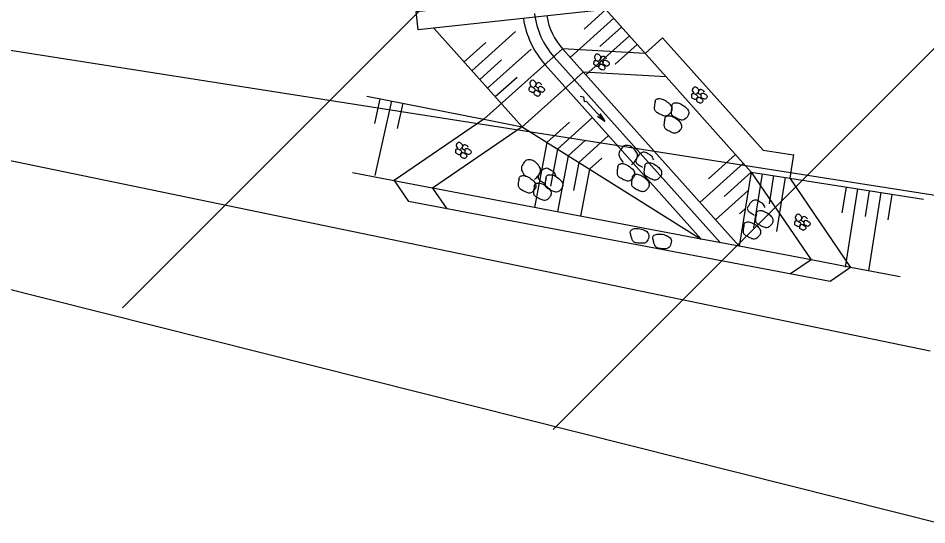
# Model space of a CAD drawing. Extents: x -510185 to -506993, y -1126306 to -1123642.
# Drawn here: x -508817.2 to -508793.93, y -1125149.13 to -1125136.17 of the extents above; entities that cross this region are included whole.
import ezdxf

# ---------------------------------------------------------------- set-up
doc = ezdxf.new("R2010")
doc.units = 0
for name, color, linetype in [('navrh', 7, 'Continuous'), ('parcelni hranice', 7, 'Continuous'), ('u_soutok', 7, 'Continuous'), ('u_stávající', 7, 'Continuous'), ('u_tok Luha', 7, 'Continuous')]:
    doc.layers.add(name, color=color, linetype=linetype)

msp = doc.modelspace()

# ---------------------------------------------------------------- linework, layer by layer
at = {"layer": 'navrh'}
msp.add_lwpolyline([(-508807.006, -1125135.996), (-508801.718, -1125135.426), (-508801.668, -1125135.893), (-508806.956, -1125136.463)], close=True, dxfattribs=at)
at = {"layer": 'parcelni hranice'}
for p, q in [((-508829.34, -1125135.11), (-508791.2, -1125141.09)), ((-508825.99, -1125140.95), (-508793.44, -1125149.13))]:
    msp.add_line(p, q, dxfattribs=at)
at = {"layer": 'u_soutok'}
for p, q in [((-508802.152, -1125135.945), (-508802.711, -1125136.445)), ((-508802.152, -1125135.945), (-508800.612, -1125137.664)), ((-508801.952, -1125136.168), (-508803.069, -1125137.169)), ((-508806.559, -1125136.42), (-508804.295, -1125138.948)), ((-508804.466, -1125136.508), (-508805.583, -1125137.509)), ((-508801.551, -1125136.615), (-508802.669, -1125137.616)), ((-508801.752, -1125136.392), (-508802.31, -1125136.892)), ((-508805.225, -1125136.785), (-508805.784, -1125137.286)), ((-508801.351, -1125136.839), (-508801.91, -1125137.339)), ((-508800.699, -1125136.668), (-508801.146, -1125137.068)), ((-508800.699, -1125136.668), (-508798.125, -1125139.542)), ((-508805.276, -1125138.753), (-508803.264, -1125136.951)), ((-508804.066, -1125136.955), (-508805.183, -1125137.956)), ((-508801.146, -1125137.068), (-508803.264, -1125136.951)), ((-508803.256, -1125136.96), (-508798.742, -1125142.001)), ((-508804.825, -1125137.232), (-508805.383, -1125137.733)), ((-508803.479, -1125137.16), (-508799.227, -1125141.909)), ((-508804.295, -1125138.948), (-508802.73, -1125137.547)), ((-508803.703, -1125137.361), (-508799.712, -1125141.817)), ((-508800.612, -1125137.664), (-508802.73, -1125137.547)), ((-508804.424, -1125137.679), (-508804.983, -1125138.179)), ((-508800.612, -1125137.664), (-508798.429, -1125140.102)), ((-508808.269, -1125138.157), (-508805.276, -1125138.753)), ((-508807.939, -1125138.227), (-508808.079, -1125138.859)), ((-508807.644, -1125138.283), (-508808.067, -1125140.188)), ((-508807.349, -1125138.339), (-508807.494, -1125138.989)), ((-508803.391, -1125139.514), (-508802.494, -1125138.71)), ((-508805.276, -1125138.753), (-508807.572, -1125140.316)), ((-508805.276, -1125138.753), (-508804.295, -1125138.948)), ((-508803.664, -1125139.343), (-508803.083, -1125138.822)), ((-508804.295, -1125138.948), (-508806.591, -1125140.512)), ((-508804.295, -1125138.948), (-508799.712, -1125141.817)), ((-508802.846, -1125139.855), (-508802.082, -1125139.171)), ((-508803.664, -1125139.343), (-508803.98, -1125141.007)), ((-508803.119, -1125139.685), (-508802.67, -1125139.283)), ((-508803.391, -1125139.514), (-508803.571, -1125140.461)), ((-508798.125, -1125139.542), (-508797.348, -1125139.665)), ((-508803.119, -1125139.685), (-508803.391, -1125141.119)), ((-508802.846, -1125139.855), (-508802.982, -1125140.573)), ((-508802.573, -1125140.026), (-508802.257, -1125139.744)), ((-508798.83, -1125139.655), (-508799.527, -1125140.279)), ((-508797.346, -1125139.655), (-508797.442, -1125140.258)), ((-508802.573, -1125140.026), (-508802.801, -1125141.231)), ((-508798.63, -1125139.878), (-508799.747, -1125140.879)), ((-508798.429, -1125140.102), (-508799.127, -1125140.726)), ((-508798.429, -1125140.102), (-508798.742, -1125142.001)), ((-508798.429, -1125140.102), (-508797.442, -1125140.258)), ((-508798.429, -1125140.102), (-508796.898, -1125142.351)), ((-508807.582, -1125140.324), (-508808.642, -1125140.122)), ((-508806.591, -1125140.512), (-508807.582, -1125140.324)), ((-508807.572, -1125140.316), (-508807.206, -1125140.853)), ((-508798.364, -1125141.526), (-508798.146, -1125140.147)), ((-508797.964, -1125140.916), (-508797.849, -1125140.194)), ((-508797.771, -1125141.62), (-508797.553, -1125140.24)), ((-508797.442, -1125140.258), (-508794.02, -1125140.8)), ((-508797.442, -1125140.258), (-508795.886, -1125142.543)), ((-508799.712, -1125141.817), (-508806.591, -1125140.512)), ((-508806.591, -1125140.512), (-508806.226, -1125141.048)), ((-508796.004, -1125140.486), (-508796.108, -1125141.142)), ((-508795.708, -1125140.533), (-508796.024, -1125142.536)), ((-508798.507, -1125140.574), (-508799.347, -1125141.326)), ((-508795.412, -1125140.58), (-508795.515, -1125141.236)), ((-508795.115, -1125140.626), (-508795.431, -1125142.629)), ((-508795.115, -1125140.626), (-508795.431, -1125142.629)), ((-508794.923, -1125141.329), (-508794.819, -1125140.673)), ((-508796.412, -1125142.902), (-508807.206, -1125140.853)), ((-508798.585, -1125141.046), (-508798.727, -1125141.173)), ((-508798.742, -1125142.001), (-508799.712, -1125141.817)), ((-508796.898, -1125142.351), (-508798.742, -1125142.001)), ((-508796.898, -1125142.351), (-508797.424, -1125142.709)), ((-508795.886, -1125142.543), (-508796.898, -1125142.351)), ((-508795.886, -1125142.543), (-508796.412, -1125142.902)), ((-508794.619, -1125142.784), (-508795.886, -1125142.543))]:
    msp.add_line(p, q, dxfattribs=at)
msp.add_lwpolyline([(-508802.812, -1125138.157), (-508802.727, -1125138.182), (-508802.707, -1125138.299), (-508802.66, -1125138.291), (-508802.179, -1125138.809), (-508802.3, -1125138.61), (-508802.179, -1125138.809), (-508802.369, -1125138.679)], dxfattribs=at)
for radius, start in [(2, 186.3412), (1.7, 189.5372), (2.3, 188.6534)]:
    msp.add_arc((-508801.989, -1125135.826), radius, start, 221.8431, dxfattribs=at)
for points in [[(-508802.351, -1125137.086), (-508802.399, -1125137.087), (-508802.425, -1125137.114), (-508802.445, -1125137.157), (-508802.436, -1125137.19), (-508802.406, -1125137.234)], [(-508802.332, -1125137.256), (-508802.319, -1125137.244), (-508802.295, -1125137.215), (-508802.279, -1125137.181), (-508802.28, -1125137.158), (-508802.29, -1125137.139), (-508802.322, -1125137.103), (-508802.355, -1125137.083)], [(-508802.454, -1125137.28), (-508802.444, -1125137.253), (-508802.42, -1125137.244), (-508802.382, -1125137.252), (-508802.337, -1125137.28), (-508802.31, -1125137.311), (-508802.305, -1125137.35), (-508802.319, -1125137.373), (-508802.359, -1125137.4), (-508802.391, -1125137.392), (-508802.432, -1125137.371), (-508802.453, -1125137.351), (-508802.457, -1125137.323), (-508802.455, -1125137.296), (-508802.449, -1125137.276)], [(-508802.134, -1125137.21), (-508802.156, -1125137.174), (-508802.178, -1125137.16), (-508802.219, -1125137.142), (-508802.255, -1125137.156), (-508802.285, -1125137.196), (-508802.295, -1125137.222), (-508802.281, -1125137.245), (-508802.244, -1125137.27), (-508802.233, -1125137.279)], [(-508802.214, -1125137.272), (-508802.205, -1125137.245), (-508802.181, -1125137.236), (-508802.142, -1125137.244), (-508802.097, -1125137.272), (-508802.07, -1125137.303), (-508802.066, -1125137.342), (-508802.08, -1125137.365), (-508802.119, -1125137.391), (-508802.152, -1125137.383), (-508802.193, -1125137.362), (-508802.214, -1125137.343), (-508802.218, -1125137.315), (-508802.216, -1125137.288), (-508802.21, -1125137.268)], [(-508802.325, -1125137.373), (-508802.316, -1125137.347), (-508802.291, -1125137.338), (-508802.253, -1125137.346), (-508802.208, -1125137.374), (-508802.181, -1125137.405), (-508802.176, -1125137.444), (-508802.19, -1125137.467), (-508802.23, -1125137.493), (-508802.262, -1125137.485), (-508802.304, -1125137.464), (-508802.325, -1125137.444), (-508802.329, -1125137.417), (-508802.326, -1125137.39), (-508802.321, -1125137.37)], [(-508804.009, -1125137.757), (-508804.057, -1125137.758), (-508804.083, -1125137.786), (-508804.103, -1125137.829), (-508804.094, -1125137.862), (-508804.064, -1125137.905)], [(-508803.99, -1125137.927), (-508803.977, -1125137.916), (-508803.953, -1125137.887), (-508803.937, -1125137.852), (-508803.938, -1125137.829), (-508803.948, -1125137.811), (-508803.98, -1125137.774), (-508804.013, -1125137.755)], [(-508804.112, -1125137.951), (-508804.102, -1125137.925), (-508804.078, -1125137.916), (-508804.04, -1125137.924), (-508803.995, -1125137.952), (-508803.968, -1125137.983), (-508803.963, -1125138.022), (-508803.977, -1125138.045), (-508804.017, -1125138.071), (-508804.049, -1125138.063), (-508804.09, -1125138.042), (-508804.111, -1125138.022), (-508804.115, -1125137.995), (-508804.113, -1125137.968), (-508804.107, -1125137.948)], [(-508803.983, -1125138.045), (-508803.974, -1125138.018), (-508803.949, -1125138.009), (-508803.911, -1125138.017), (-508803.866, -1125138.046), (-508803.839, -1125138.076), (-508803.834, -1125138.115), (-508803.848, -1125138.138), (-508803.888, -1125138.165), (-508803.92, -1125138.157), (-508803.962, -1125138.136), (-508803.983, -1125138.116), (-508803.987, -1125138.089), (-508803.985, -1125138.061), (-508803.979, -1125138.041)], [(-508803.792, -1125137.882), (-508803.814, -1125137.846), (-508803.836, -1125137.832), (-508803.877, -1125137.814), (-508803.913, -1125137.827), (-508803.943, -1125137.868), (-508803.953, -1125137.894), (-508803.94, -1125137.917), (-508803.902, -1125137.942), (-508803.891, -1125137.951)], [(-508803.872, -1125137.943), (-508803.863, -1125137.916), (-508803.839, -1125137.908), (-508803.8, -1125137.916), (-508803.755, -1125137.944), (-508803.728, -1125137.975), (-508803.724, -1125138.013), (-508803.738, -1125138.036), (-508803.777, -1125138.063), (-508803.81, -1125138.055), (-508803.851, -1125138.034), (-508803.872, -1125138.014), (-508803.876, -1125137.987), (-508803.874, -1125137.96), (-508803.868, -1125137.939)], [(-508799.848, -1125137.932), (-508799.895, -1125137.933), (-508799.921, -1125137.96), (-508799.941, -1125138.004), (-508799.932, -1125138.036), (-508799.902, -1125138.08)], [(-508799.829, -1125138.102), (-508799.815, -1125138.09), (-508799.791, -1125138.061), (-508799.775, -1125138.027), (-508799.776, -1125138.004), (-508799.786, -1125137.985), (-508799.819, -1125137.949), (-508799.851, -1125137.929)], [(-508799.631, -1125138.056), (-508799.653, -1125138.02), (-508799.675, -1125138.007), (-508799.715, -1125137.988), (-508799.752, -1125138.002), (-508799.781, -1125138.042), (-508799.791, -1125138.068), (-508799.778, -1125138.091), (-508799.74, -1125138.116), (-508799.729, -1125138.125)], [(-508800.894, -1125138.325), (-508800.867, -1125138.249), (-508800.797, -1125138.223), (-508800.686, -1125138.246), (-508800.557, -1125138.327), (-508800.478, -1125138.416), (-508800.465, -1125138.528), (-508800.506, -1125138.594), (-508800.62, -1125138.67), (-508800.713, -1125138.647), (-508800.832, -1125138.587), (-508800.893, -1125138.53), (-508800.904, -1125138.451), (-508800.898, -1125138.373), (-508800.881, -1125138.315)], [(-508799.95, -1125138.126), (-508799.941, -1125138.099), (-508799.917, -1125138.09), (-508799.878, -1125138.098), (-508799.833, -1125138.126), (-508799.806, -1125138.157), (-508799.801, -1125138.196), (-508799.815, -1125138.219), (-508799.855, -1125138.246), (-508799.888, -1125138.238), (-508799.929, -1125138.217), (-508799.95, -1125138.197), (-508799.954, -1125138.17), (-508799.952, -1125138.142), (-508799.946, -1125138.122)], [(-508799.822, -1125138.219), (-508799.812, -1125138.193), (-508799.788, -1125138.184), (-508799.749, -1125138.192), (-508799.705, -1125138.22), (-508799.677, -1125138.251), (-508799.673, -1125138.29), (-508799.687, -1125138.313), (-508799.726, -1125138.339), (-508799.759, -1125138.331), (-508799.8, -1125138.31), (-508799.821, -1125138.29), (-508799.825, -1125138.263), (-508799.823, -1125138.236), (-508799.817, -1125138.216)], [(-508799.711, -1125138.118), (-508799.702, -1125138.091), (-508799.677, -1125138.082), (-508799.639, -1125138.09), (-508799.594, -1125138.118), (-508799.567, -1125138.149), (-508799.562, -1125138.188), (-508799.576, -1125138.211), (-508799.616, -1125138.238), (-508799.648, -1125138.23), (-508799.689, -1125138.208), (-508799.71, -1125138.189), (-508799.714, -1125138.161), (-508799.712, -1125138.134), (-508799.707, -1125138.114)], [(-508800.463, -1125138.43), (-508800.436, -1125138.353), (-508800.366, -1125138.328), (-508800.255, -1125138.351), (-508800.126, -1125138.432), (-508800.047, -1125138.521), (-508800.034, -1125138.633), (-508800.075, -1125138.699), (-508800.189, -1125138.775), (-508800.283, -1125138.752), (-508800.401, -1125138.691), (-508800.462, -1125138.635), (-508800.473, -1125138.556), (-508800.467, -1125138.477), (-508800.451, -1125138.419)], [(-508800.646, -1125138.766), (-508800.619, -1125138.689), (-508800.549, -1125138.663), (-508800.439, -1125138.686), (-508800.309, -1125138.768), (-508800.231, -1125138.857), (-508800.218, -1125138.968), (-508800.258, -1125139.035), (-508800.372, -1125139.111), (-508800.466, -1125139.088), (-508800.584, -1125139.027), (-508800.645, -1125138.97), (-508800.656, -1125138.892), (-508800.65, -1125138.813), (-508800.634, -1125138.755)], [(-508805.891, -1125139.348), (-508805.938, -1125139.348), (-508805.965, -1125139.376), (-508805.984, -1125139.419), (-508805.976, -1125139.452), (-508805.945, -1125139.495)], [(-508805.872, -1125139.518), (-508805.859, -1125139.506), (-508805.835, -1125139.477), (-508805.818, -1125139.442), (-508805.819, -1125139.419), (-508805.829, -1125139.401), (-508805.862, -1125139.364), (-508805.895, -1125139.345)], [(-508805.674, -1125139.472), (-508805.696, -1125139.436), (-508805.718, -1125139.422), (-508805.759, -1125139.404), (-508805.795, -1125139.417), (-508805.824, -1125139.458), (-508805.834, -1125139.484), (-508805.821, -1125139.507), (-508805.784, -1125139.532), (-508805.773, -1125139.541)], [(-508805.994, -1125139.541), (-508805.984, -1125139.515), (-508805.96, -1125139.506), (-508805.921, -1125139.514), (-508805.877, -1125139.542), (-508805.849, -1125139.573), (-508805.845, -1125139.612), (-508805.859, -1125139.635), (-508805.898, -1125139.661), (-508805.931, -1125139.653), (-508805.972, -1125139.632), (-508805.993, -1125139.612), (-508805.997, -1125139.585), (-508805.995, -1125139.558), (-508805.989, -1125139.538)], [(-508805.865, -1125139.635), (-508805.855, -1125139.608), (-508805.831, -1125139.599), (-508805.793, -1125139.607), (-508805.748, -1125139.636), (-508805.72, -1125139.667), (-508805.716, -1125139.705), (-508805.73, -1125139.728), (-508805.77, -1125139.755), (-508805.802, -1125139.747), (-508805.843, -1125139.726), (-508805.864, -1125139.706), (-508805.868, -1125139.679), (-508805.866, -1125139.651), (-508805.86, -1125139.631)], [(-508805.754, -1125139.533), (-508805.745, -1125139.507), (-508805.72, -1125139.498), (-508805.682, -1125139.506), (-508805.637, -1125139.534), (-508805.61, -1125139.565), (-508805.605, -1125139.604), (-508805.619, -1125139.627), (-508805.659, -1125139.653), (-508805.691, -1125139.645), (-508805.733, -1125139.624), (-508805.754, -1125139.604), (-508805.758, -1125139.577), (-508805.756, -1125139.55), (-508805.75, -1125139.53)], [(-508801.551, -1125139.432), (-508801.689, -1125139.434), (-508801.764, -1125139.513), (-508801.821, -1125139.638), (-508801.796, -1125139.732), (-508801.708, -1125139.857)], [(-508801.497, -1125139.921), (-508801.459, -1125139.888), (-508801.39, -1125139.804), (-508801.343, -1125139.704), (-508801.346, -1125139.638), (-508801.374, -1125139.586), (-508801.468, -1125139.479), (-508801.563, -1125139.423)], [(-508800.927, -1125139.79), (-508800.991, -1125139.686), (-508801.054, -1125139.646), (-508801.171, -1125139.593), (-508801.275, -1125139.632), (-508801.36, -1125139.749), (-508801.389, -1125139.824), (-508801.351, -1125139.89), (-508801.243, -1125139.962), (-508801.211, -1125139.988)], [(-508804.045, -1125139.795), (-508804.183, -1125139.797), (-508804.258, -1125139.876), (-508804.315, -1125140.001), (-508804.29, -1125140.096), (-508804.202, -1125140.221)], [(-508803.98, -1125140.293), (-508803.942, -1125140.259), (-508803.873, -1125140.176), (-508803.826, -1125140.076), (-508803.829, -1125140.01), (-508803.858, -1125139.957), (-508803.951, -1125139.851), (-508804.046, -1125139.795)], [(-508801.158, -1125139.966), (-508801.131, -1125139.89), (-508801.061, -1125139.864), (-508800.95, -1125139.887), (-508800.821, -1125139.968), (-508800.742, -1125140.057), (-508800.729, -1125140.169), (-508800.769, -1125140.235), (-508800.884, -1125140.312), (-508800.977, -1125140.288), (-508801.096, -1125140.228), (-508801.156, -1125140.171), (-508801.168, -1125140.092), (-508801.162, -1125140.014), (-508801.145, -1125139.956)], [(-508803.427, -1125140.203), (-508803.49, -1125140.1), (-508803.554, -1125140.06), (-508803.67, -1125140.007), (-508803.775, -1125140.046), (-508803.86, -1125140.163), (-508803.889, -1125140.237), (-508803.851, -1125140.303), (-508803.742, -1125140.376), (-508803.711, -1125140.401)], [(-508801.847, -1125139.99), (-508801.82, -1125139.913), (-508801.75, -1125139.887), (-508801.64, -1125139.91), (-508801.51, -1125139.992), (-508801.432, -1125140.081), (-508801.419, -1125140.192), (-508801.459, -1125140.259), (-508801.573, -1125140.335), (-508801.667, -1125140.312), (-508801.785, -1125140.251), (-508801.846, -1125140.194), (-508801.857, -1125140.116), (-508801.851, -1125140.037), (-508801.835, -1125139.979)], [(-508804.377, -1125140.296), (-508804.35, -1125140.219), (-508804.28, -1125140.194), (-508804.169, -1125140.217), (-508804.04, -1125140.298), (-508803.961, -1125140.387), (-508803.948, -1125140.499), (-508803.988, -1125140.565), (-508804.103, -1125140.641), (-508804.196, -1125140.618), (-508804.315, -1125140.557), (-508804.375, -1125140.501), (-508804.387, -1125140.422), (-508804.381, -1125140.343), (-508804.364, -1125140.285)], [(-508803.687, -1125140.273), (-508803.66, -1125140.196), (-508803.59, -1125140.17), (-508803.48, -1125140.193), (-508803.35, -1125140.274), (-508803.272, -1125140.364), (-508803.259, -1125140.475), (-508803.299, -1125140.542), (-508803.413, -1125140.618), (-508803.507, -1125140.595), (-508803.625, -1125140.534), (-508803.686, -1125140.477), (-508803.697, -1125140.399), (-508803.691, -1125140.32), (-508803.675, -1125140.262)], [(-508801.477, -1125140.26), (-508801.449, -1125140.183), (-508801.38, -1125140.157), (-508801.269, -1125140.18), (-508801.14, -1125140.261), (-508801.061, -1125140.35), (-508801.048, -1125140.462), (-508801.088, -1125140.528), (-508801.203, -1125140.605), (-508801.296, -1125140.582), (-508801.414, -1125140.521), (-508801.475, -1125140.464), (-508801.487, -1125140.385), (-508801.481, -1125140.307), (-508801.464, -1125140.249)], [(-508803.986, -1125140.485), (-508803.959, -1125140.409), (-508803.889, -1125140.383), (-508803.779, -1125140.406), (-508803.649, -1125140.487), (-508803.571, -1125140.576), (-508803.558, -1125140.688), (-508803.598, -1125140.754), (-508803.712, -1125140.831), (-508803.806, -1125140.807), (-508803.924, -1125140.747), (-508803.985, -1125140.69), (-508803.996, -1125140.611), (-508803.99, -1125140.533), (-508803.974, -1125140.475)], [(-508798.074, -1125141.012), (-508798.137, -1125140.909), (-508798.2, -1125140.87), (-508798.316, -1125140.818), (-508798.419, -1125140.856), (-508798.504, -1125140.972), (-508798.532, -1125141.046), (-508798.495, -1125141.112), (-508798.387, -1125141.183), (-508798.355, -1125141.209)], [(-508798.303, -1125141.188), (-508798.276, -1125141.111), (-508798.207, -1125141.086), (-508798.097, -1125141.109), (-508797.969, -1125141.189), (-508797.891, -1125141.278), (-508797.878, -1125141.388), (-508797.918, -1125141.454), (-508798.031, -1125141.53), (-508798.124, -1125141.507), (-508798.241, -1125141.447), (-508798.302, -1125141.39), (-508798.313, -1125141.312), (-508798.307, -1125141.235), (-508798.29, -1125141.177)], [(-508797.21, -1125141.187), (-508797.258, -1125141.188), (-508797.284, -1125141.215), (-508797.304, -1125141.258), (-508797.295, -1125141.291), (-508797.265, -1125141.335)], [(-508797.191, -1125141.357), (-508797.178, -1125141.345), (-508797.154, -1125141.316), (-508797.138, -1125141.282), (-508797.139, -1125141.259), (-508797.149, -1125141.24), (-508797.181, -1125141.203), (-508797.214, -1125141.184)], [(-508796.993, -1125141.311), (-508797.015, -1125141.275), (-508797.038, -1125141.261), (-508797.078, -1125141.243), (-508797.114, -1125141.257), (-508797.144, -1125141.297), (-508797.154, -1125141.323), (-508797.141, -1125141.346), (-508797.103, -1125141.371), (-508797.092, -1125141.38)], [(-508798.619, -1125141.478), (-508798.592, -1125141.402), (-508798.523, -1125141.377), (-508798.413, -1125141.4), (-508798.285, -1125141.48), (-508798.207, -1125141.569), (-508798.194, -1125141.679), (-508798.234, -1125141.745), (-508798.347, -1125141.821), (-508798.44, -1125141.798), (-508798.557, -1125141.738), (-508798.618, -1125141.681), (-508798.629, -1125141.603), (-508798.623, -1125141.525), (-508798.607, -1125141.468)], [(-508797.313, -1125141.381), (-508797.303, -1125141.354), (-508797.279, -1125141.345), (-508797.241, -1125141.353), (-508797.196, -1125141.381), (-508797.169, -1125141.412), (-508797.164, -1125141.451), (-508797.178, -1125141.474), (-508797.218, -1125141.501), (-508797.25, -1125141.493), (-508797.291, -1125141.471), (-508797.312, -1125141.452), (-508797.316, -1125141.424), (-508797.314, -1125141.397), (-508797.309, -1125141.377)], [(-508797.184, -1125141.474), (-508797.175, -1125141.448), (-508797.15, -1125141.439), (-508797.112, -1125141.447), (-508797.067, -1125141.475), (-508797.04, -1125141.506), (-508797.035, -1125141.545), (-508797.049, -1125141.568), (-508797.089, -1125141.594), (-508797.121, -1125141.586), (-508797.163, -1125141.565), (-508797.184, -1125141.545), (-508797.188, -1125141.518), (-508797.186, -1125141.491), (-508797.18, -1125141.471)], [(-508797.073, -1125141.373), (-508797.064, -1125141.346), (-508797.04, -1125141.337), (-508797.001, -1125141.345), (-508796.957, -1125141.373), (-508796.929, -1125141.404), (-508796.925, -1125141.443), (-508796.939, -1125141.466), (-508796.978, -1125141.492), (-508797.011, -1125141.484), (-508797.052, -1125141.463), (-508797.073, -1125141.444), (-508797.077, -1125141.416), (-508797.075, -1125141.389), (-508797.069, -1125141.369)], [(-508801.521, -1125141.699), (-508801.525, -1125141.618), (-508801.471, -1125141.568), (-508801.36, -1125141.548), (-508801.211, -1125141.574), (-508801.105, -1125141.626), (-508801.051, -1125141.723), (-508801.063, -1125141.799), (-508801.139, -1125141.912), (-508801.234, -1125141.926), (-508801.365, -1125141.915), (-508801.443, -1125141.886), (-508801.483, -1125141.818), (-508801.507, -1125141.744), (-508801.513, -1125141.684)], [(-508800.945, -1125141.839), (-508800.949, -1125141.758), (-508800.895, -1125141.708), (-508800.785, -1125141.688), (-508800.635, -1125141.714), (-508800.529, -1125141.766), (-508800.475, -1125141.863), (-508800.487, -1125141.939), (-508800.564, -1125142.053), (-508800.658, -1125142.067), (-508800.79, -1125142.056), (-508800.867, -1125142.026), (-508800.907, -1125141.958), (-508800.931, -1125141.884), (-508800.938, -1125141.825)]]:
    msp.add_spline(points, degree=3, dxfattribs=at)
at = {"layer": 'u_stávající'}
for p, q in [((-508814.53, -1125143.576), (-508792.841, -1125121.886)), ((-508803.504, -1125146.692), (-508782.729, -1125125.916))]:
    msp.add_line(p, q, dxfattribs=at)
at = {"layer": 'u_tok Luha'}
msp.add_line((-508793.85, -1125144.686), (-508827.179, -1125137.79), dxfattribs=at)

doc.saveas('drawing.dxf')
